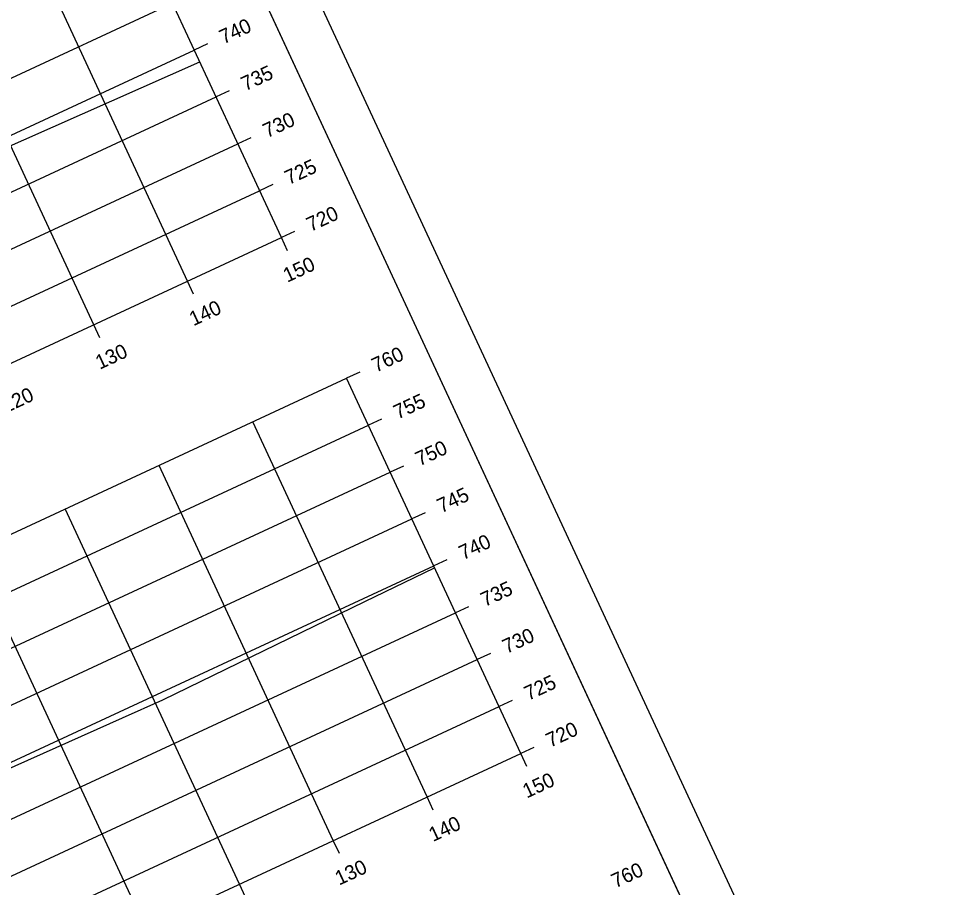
# Model space of a CAD drawing. Extents: x 1354696 to 1366163, y 660729 to 670380.
# Drawn here: x 1365785.6 to 1365874.9, y 665050.7 to 665134.7 of the extents above; entities that cross this region are included whole.
import ezdxf

# ---------------------------------------------------------------- set-up
doc = ezdxf.new("R2010")
doc.units = 0
for name, color, linetype in [('R_Axis', 7, 'Continuous'), ('R_Axis Annot', 7, 'Continuous'), ('R_Border', 7, 'Continuous'), ('R_Exist Surface', 7, 'Continuous'), ('R_Grid', 7, 'Continuous'), ('R_No Plot', 7, 'Continuous')]:
    doc.layers.add(name, color=color, linetype=linetype)

msp = doc.modelspace()

# ---------------------------------------------------------------- linework, layer by layer
at = {"layer": 'R_Axis'}
for p, q in [((1365810.984, 665113.506), (1365796.245, 665145.252)), ((1365803.832, 665132.236), (1365802.562, 665131.646)), ((1365805.937, 665127.701), (1365804.667, 665127.111)), ((1365808.043, 665123.166), (1365806.773, 665122.576)), ((1365810.148, 665118.631), (1365808.878, 665118.041)), ((1365538.88, 664987.176), (1365810.984, 665113.506)), ((1365812.254, 665114.096), (1365810.984, 665113.506)), ((1365811.573, 665112.236), (1365810.984, 665113.506)), ((1365802.503, 665108.025), (1365801.914, 665109.295)), ((1365793.433, 665103.814), (1365792.844, 665105.084)), ((1365818.57, 665100.491), (1365817.3, 665099.901)), ((1365834.144, 665063.62), (1365817.3, 665099.901)), ((1365820.676, 665095.955), (1365819.406, 665095.366)), ((1365822.781, 665091.42), (1365821.511, 665090.831)), ((1365824.887, 665086.885), (1365823.617, 665086.296)), ((1365826.992, 665082.35), (1365825.722, 665081.761)), ((1365829.098, 665077.815), (1365827.828, 665077.226)), ((1365831.203, 665073.28), (1365829.933, 665072.691)), ((1365833.309, 665068.745), (1365832.039, 665068.156)), ((1365835.414, 665064.21), (1365834.144, 665063.62)), ((1365562.04, 664937.29), (1365834.144, 665063.62)), ((1365834.734, 665062.351), (1365834.144, 665063.62)), ((1365825.664, 665058.14), (1365825.074, 665059.409)), ((1365816.594, 665053.929), (1365816.004, 665055.198)), ((1365807.524, 665049.718), (1365806.934, 665050.987))]:
    msp.add_line(p, q, dxfattribs=at)
at = {"layer": 'R_Border'}
msp.add_line((1365868.935, 665008.109), (1365782.416, 665194.464), dxfattribs=at)
at = {"layer": 'R_Exist Surface'}
for points in [[(1365780.375, 665120.44), (1365803.088, 665130.512)], [(1365778.799, 665059.553), (1365795.622, 665067.06), (1365799.514, 665068.8), (1365819.062, 665078.305), (1365825.804, 665081.584)]]:
    msp.add_lwpolyline(points, dxfattribs=at)
at = {"layer": 'R_Grid'}
for p, q in [((1365810.984, 665113.506), (1365796.245, 665145.252)), ((1365801.914, 665109.295), (1365787.175, 665141.041)), ((1365792.844, 665105.084), (1365778.105, 665136.83)), ((1365528.352, 665009.851), (1365800.456, 665136.182)), ((1365530.458, 665005.316), (1365802.562, 665131.646)), ((1365532.563, 665000.781), (1365804.667, 665127.111)), ((1365534.669, 664996.246), (1365806.773, 665122.576)), ((1365536.774, 664991.711), (1365808.878, 665118.041)), ((1365538.88, 664987.176), (1365810.984, 665113.506)), ((1365545.196, 664973.57), (1365817.3, 665099.901)), ((1365834.144, 665063.62), (1365817.3, 665099.901)), ((1365825.074, 665059.409), (1365808.23, 665095.69)), ((1365547.302, 664969.035), (1365819.406, 665095.366)), ((1365816.004, 665055.198), (1365799.16, 665091.479)), ((1365549.407, 664964.5), (1365821.511, 665090.831)), ((1365806.934, 665050.987), (1365790.09, 665087.268)), ((1365551.513, 664959.965), (1365823.617, 665086.296)), ((1365797.864, 665046.776), (1365781.02, 665083.057)), ((1365553.618, 664955.43), (1365825.722, 665081.761)), ((1365555.724, 664950.895), (1365827.828, 665077.226)), ((1365557.829, 664946.36), (1365829.933, 665072.691)), ((1365559.935, 664941.825), (1365832.039, 665068.156)), ((1365562.04, 664937.29), (1365834.144, 665063.62))]:
    msp.add_line(p, q, dxfattribs=at)
at = {"layer": 'R_No Plot'}
for points in [[(1365482.742, 665059.628), (1365785.086, 665199.998), (1365874.923, 665006.498), (1365572.579, 664866.128)], [(1365707.805, 665159.824), (1365725.6, 665168.086), (1365729.761, 665159.125), (1365744.375, 665165.91), (1365765.417, 665175.679), (1365777.383, 665150.192), (1365798.433, 665159.964), (1365868.935, 665008.109), (1365582.156, 664874.965), (1365495.636, 665061.32)]]:
    msp.add_lwpolyline(points, close=True, dxfattribs=at)

# ---------------------------------------------------------------- texts
at = {"layer": 'R_Axis Annot'}
for s, p in [('740', (1365805.396, 665132.191)), ('735', (1365807.502, 665127.656)), ('730', (1365809.607, 665123.121)), ('725', (1365811.713, 665118.585)), ('720', (1365813.818, 665114.05)), ('150', (1365811.558, 665109.142)), ('140', (1365802.487, 665104.931)), ('130', (1365793.417, 665100.72)), ('760', (1365820.135, 665100.445)), ('120', (1365784.347, 665096.509)), ('755', (1365822.24, 665095.91)), ('750', (1365824.346, 665091.375)), ('745', (1365826.451, 665086.84)), ('740', (1365828.557, 665082.305)), ('735', (1365830.662, 665077.77)), ('730', (1365832.768, 665073.235)), ('725', (1365834.873, 665068.7)), ('720', (1365836.979, 665064.165)), ('150', (1365834.718, 665059.256)), ('140', (1365825.648, 665055.045)), ('130', (1365816.578, 665050.834)), ('760', (1365843.295, 665050.559))]:
    msp.add_text(s, height=1.4, rotation=24.90417, dxfattribs=at).set_placement(p)

doc.saveas('drawing.dxf')
